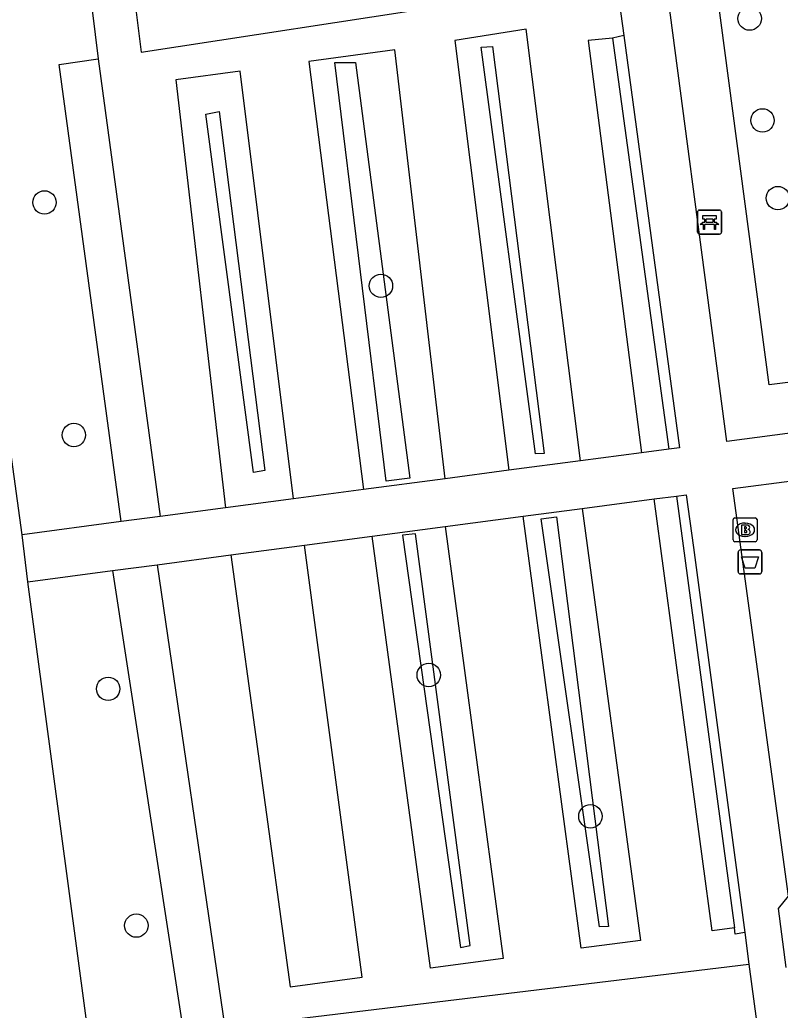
# Model space of a CAD drawing. Extents: x 162157 to 163165, y 378998 to 380775.
# Drawn here: x 162444.14 to 162475.93, y 379927.58 to 379969 of the extents above; entities that cross this region are included whole.
import ezdxf

# ---------------------------------------------------------------- set-up
doc = ezdxf.new("R2010")
doc.units = 0
for name, color, linetype in [('IMGEO_Afvalbak', 7, 'Continuous'), ('IMGEO_Bank', 7, 'Continuous'), ('IMGEO_Boom', 7, 'Continuous'), ('IMGEO_Brandkraan', 7, 'Continuous'), ('IMGEO_Groenvoorziening', 7, 'Continuous'), ('IMGEO_Haag', 7, 'Continuous'), ('IMGEO_Loofbos', 7, 'Continuous'), ('IMGEO_Voetpad_halfverhard', 7, 'Continuous'), ('IMGEO_Voetpad_open', 7, 'Continuous')]:
    doc.layers.add(name, color=color, linetype=linetype)

msp = doc.modelspace()

# ---------------------------------------------------------------- linework, layer by layer
at = {"layer": 'IMGEO_Afvalbak'}
for p, q in [((162474.274, 379946.827), (162475.064, 379946.827)), ((162475.064, 379946.827), (162474.274, 379946.827)), ((162474.174, 379945.927), (162474.174, 379946.727)), ((162474.174, 379946.727), (162474.174, 379945.927)), ((162475.164, 379946.727), (162475.164, 379945.927)), ((162475.164, 379945.927), (162475.164, 379946.727)), ((162475.064, 379945.827), (162474.274, 379945.827)), ((162474.274, 379945.827), (162475.064, 379945.827))]:
    msp.add_line(p, q, dxfattribs=at)
msp.add_lwpolyline([(162474.317, 379946.541), (162475.021, 379946.541), (162474.872, 379946.071), (162474.466, 379946.071), (162474.317, 379946.541)], dxfattribs=at)
for centre, start, end in [((162474.274, 379946.727), 90, 180), ((162474.274, 379946.727), 90, 180), ((162475.064, 379946.727), 0, 90), ((162475.064, 379946.727), 360, 90), ((162474.274, 379945.927), 180, 270), ((162474.274, 379945.927), 180, 270), ((162475.064, 379945.927), 270, 0), ((162475.064, 379945.927), 270, 0)]:
    msp.add_arc(centre, 0.1, start, end, dxfattribs=at)
at = {"layer": 'IMGEO_Bank'}
for p, q in [((162472.478, 379960.115), (162472.478, 379960.956)), ((162472.478, 379960.956), (162472.478, 379960.115)), ((162472.553, 379961.04), (162473.394, 379961.04)), ((162473.394, 379961.04), (162472.553, 379961.04)), ((162473.478, 379960.965), (162473.478, 379960.124)), ((162473.478, 379960.124), (162473.478, 379960.965)), ((162473.175, 379960.438), (162472.782, 379960.438)), ((162472.787, 379960.546), (162472.787, 379960.652)), ((162472.831, 379960.652), (162472.831, 379960.546)), ((162473.119, 379960.658), (162472.837, 379960.658)), ((162472.837, 379960.54), (162473.119, 379960.54)), ((162473.125, 379960.546), (162473.125, 379960.652)), ((162473.169, 379960.652), (162473.169, 379960.546)), ((162473.403, 379960.04), (162472.562, 379960.04)), ((162472.562, 379960.04), (162473.403, 379960.04))]:
    msp.add_line(p, q, dxfattribs=at)
for points in [[(162472.725, 379960.438), (162472.583, 379960.438), (162472.695, 379960.54), (162472.781, 379960.54)], [(162472.781, 379960.658), (162472.695, 379960.658), (162472.695, 379960.819), (162473.258, 379960.819), (162473.258, 379960.658), (162473.175, 379960.658)], [(162472.775, 379960.431), (162472.775, 379960.224), (162472.732, 379960.224), (162472.732, 379960.431)], [(162473.175, 379960.54), (162473.258, 379960.54), (162473.37, 379960.438), (162473.231, 379960.438)], [(162473.225, 379960.431), (162473.225, 379960.224), (162473.181, 379960.224), (162473.181, 379960.431)]]:
    msp.add_lwpolyline(points, dxfattribs=at)
for centre, radius, start, end in [((162472.556, 379960.962), 0.0779, 92.4484, 184.2845), ((162472.556, 379960.962), 0.0779, 92.4484, 184.2845), ((162473.4, 379960.962), 0.0779, 2.4484, 94.2845), ((162473.4, 379960.962), 0.0779, 2.4484, 94.2845), ((162472.725, 379960.431), 0.00671, 2.8957, 87.1043), ((162472.782, 379960.431), 0.00671, 92.8957, 177.1043), ((162472.78, 379960.651), 0.00671, 2.8957, 87.1043), ((162472.78, 379960.547), 0.00671, 272.8957, 357.1043), ((162472.837, 379960.651), 0.00671, 92.8957, 177.1043), ((162472.837, 379960.547), 0.00671, 182.8957, 267.1043), ((162473.119, 379960.651), 0.00671, 2.8957, 87.1043), ((162473.119, 379960.547), 0.00671, 272.8957, 357.1043), ((162473.176, 379960.651), 0.00671, 92.8957, 177.1043), ((162473.176, 379960.547), 0.00671, 182.8957, 267.1043), ((162473.174, 379960.431), 0.00671, 2.8957, 87.1043), ((162473.231, 379960.431), 0.00671, 92.8957, 177.1043), ((162472.556, 379960.118), 0.0779, 182.4484, 274.2845), ((162472.556, 379960.118), 0.0779, 182.4484, 274.2845), ((162473.4, 379960.118), 0.0779, 272.4484, 4.2845), ((162473.4, 379960.118), 0.0779, 272.4484, 4.2845)]:
    msp.add_arc(centre, radius, start, end, dxfattribs=at)
at = {"layer": 'IMGEO_Boom'}
for centre in [(162474.657, 379969.05), (162475.196, 379964.793), (162445.166, 379961.361), (162475.838, 379961.542), (162459.238, 379957.875), (162446.396, 379951.635), (162461.237, 379941.597), (162447.83, 379941.021), (162467.999, 379935.688), (162449.009, 379931.117)]:
    msp.add_circle(centre, 0.489, dxfattribs=at)
at = {"layer": 'IMGEO_Brandkraan'}
for p, q in [((162473.965, 379947.245), (162473.965, 379948.097)), ((162474.04, 379948.171), (162474.892, 379948.171)), ((162474.966, 379948.097), (162474.966, 379947.245)), ((162474.453, 379947.951), (162474.478, 379947.951)), ((162474.476, 379947.391), (162474.451, 379947.391)), ((162474.892, 379947.171), (162474.04, 379947.171))]:
    msp.add_line(p, q, dxfattribs=at)
for points in [[(162473.965, 379947.245), (162473.965, 379948.097)], [(162474.04, 379948.171), (162474.892, 379948.171)], [(162474.966, 379948.097), (162474.966, 379947.245)], [(162474.313, 379947.871), (162474.313, 379947.471), (162474.526, 379947.471)], [(162474.544, 379947.871), (162474.313, 379947.871)], [(162474.492, 379947.79), (162474.438, 379947.79), (162474.438, 379947.714)], [(162474.438, 379947.714), (162474.491, 379947.714)], [(162474.5, 379947.638), (162474.438, 379947.638), (162474.438, 379947.557)], [(162474.438, 379947.557), (162474.5, 379947.557)], [(162474.892, 379947.171), (162474.04, 379947.171)]]:
    msp.add_lwpolyline(points, dxfattribs=at)
for centre, radius, start, end in [((162474.042, 379948.095), 0.0765, 91.552, 178.448), ((162474.042, 379948.095), 0.0765, 91.552, 178.448), ((162474.89, 379948.095), 0.0765, 1.552, 88.448), ((162474.89, 379948.095), 0.0765, 1.552, 88.448), ((162474.493, 379947.752), 0.0379, 267.8285, 90.9355), ((162474.501, 379947.597), 0.0404, 269.8759, 90.5077), ((162474.548, 379947.726), 0.145, 59.4692, 91.5367), ((162474.573, 379947.773), 0.0922, 285.5137, 58.1501), ((162474.578, 379947.581), 0.105, 301.3115, 78.989), ((162474.042, 379947.247), 0.0765, 181.552, 268.448), ((162474.042, 379947.247), 0.0765, 181.552, 268.448), ((162474.532, 379947.722), 0.251, 268.6676, 293.5347), ((162474.89, 379947.247), 0.0765, 271.552, 358.448), ((162474.89, 379947.247), 0.0765, 271.552, 358.448)]:
    msp.add_arc(centre, radius, start, end, dxfattribs=at)
for centre, major_axis, ratio, start_param, end_param in [((162474.452, 379947.671), (-0.387, 0.002), 0.722429, 4.712389, 7.853982), ((162474.477, 379947.671), (-0.39, 0.002), 0.717154, 1.570796, 4.712389)]:
    msp.add_ellipse(centre, major_axis=major_axis, ratio=ratio, start_param=start_param, end_param=end_param, dxfattribs=at)
at = {"layer": 'IMGEO_Groenvoorziening'}
for points in [[(162448.8, 379970.967), (162448.847, 379970.566), (162449.213, 379967.64), (162462.136, 379969.626), (162468.562, 379970.613), (162469.08, 379970.673)], [(162446.998, 379970.729), (162447.044, 379970.32), (162447.414, 379967.364)], [(162467.578, 379950.555), (162465.31, 379968.612), (162462.323, 379968.137), (162464.581, 379950.159)], [(162469.395, 379968.345), (162468.918, 379968.237)], [(162468.918, 379968.237), (162467.899, 379968.134), (162470.13, 379950.893)], [(162468.918, 379968.237), (162471.278, 379951.045)], [(162461.918, 379949.806), (162459.822, 379967.739), (162456.229, 379967.249), (162458.504, 379949.354)], [(162448.369, 379948.013), (162445.78, 379967.136), (162447.414, 379967.364)], [(162447.414, 379967.364), (162450.004, 379948.229)], [(162455.577, 379948.967), (162453.346, 379966.856), (162450.656, 379966.489), (162452.741, 379948.592)], [(162474.024, 379931.018), (162473.094, 379930.895), (162470.659, 379948.96)], [(162471.596, 379949.084), (162474.024, 379931.018)], [(162467.655, 379948.563), (162470.09, 379930.497), (162467.618, 379930.169), (162465.183, 379948.236)], [(162461.92, 379947.804), (162464.354, 379929.736), (162461.308, 379929.335), (162458.872, 379947.401)], [(162452.959, 379946.619), (162455.435, 379928.556), (162458.454, 379928.955), (162456.036, 379947.026)], [(162448.017, 379945.964), (162450.986, 379926.639), (162452.716, 379926.854)], [(162449.878, 379946.211), (162452.716, 379926.854)], [(162474.453, 379930.822), (162474.058, 379930.764), (162474.024, 379931.018)], [(162452.716, 379926.854), (162474.628, 379929.51)]]:
    msp.add_lwpolyline(points, dxfattribs=at)
at = {"layer": 'IMGEO_Haag'}
for points in [[(162466.059, 379950.861), (162465.698, 379950.841), (162463.425, 379967.851), (162463.908, 379967.886), (162466.059, 379950.861)], [(162460.446, 379949.829), (162459.462, 379949.701), (162457.311, 379967.208), (162458.178, 379967.208), (162460.446, 379949.829)], [(162451.91, 379965.05), (162452.473, 379965.16), (162454.382, 379950.151), (162453.905, 379950.06), (162451.91, 379965.05)], [(162468.748, 379931.077), (162468.376, 379931.059), (162465.941, 379948.123), (162466.578, 379948.216), (162468.748, 379931.077)], [(162460.678, 379947.504), (162460.133, 379947.44), (162462.563, 379930.2), (162462.973, 379930.28), (162460.678, 379947.504)]]:
    msp.add_lwpolyline(points, dxfattribs=at)
at = {"layer": 'IMGEO_Loofbos'}
msp.add_lwpolyline([(162517.376, 379958.968), (162475.476, 379953.729), (162472.775, 379974.136)], dxfattribs=at)
at = {"layer": 'IMGEO_Voetpad_halfverhard'}
for points in [[(162517.664, 379957.159), (162473.706, 379951.366), (162470.727, 379973.849)], [(162469.08, 379970.673), (162469.395, 379968.345)], [(162469.395, 379968.345), (162471.726, 379951.104), (162471.278, 379951.045)], [(162471.278, 379951.045), (162470.13, 379950.893)], [(162467.578, 379950.555), (162464.581, 379950.159)], [(162470.13, 379950.893), (162467.578, 379950.555)], [(162464.581, 379950.159), (162461.918, 379949.806)], [(162461.918, 379949.806), (162458.504, 379949.354)], [(162476.184, 379929.366), (162475.865, 379931.835), (162476.289, 379932.342), (162473.949, 379949.393), (162476.531, 379949.734)], [(162458.504, 379949.354), (162455.577, 379948.967)], [(162455.577, 379948.967), (162452.741, 379948.592)], [(162467.655, 379948.563), (162470.659, 379948.96)], [(162470.659, 379948.96), (162471.596, 379949.084)], [(162471.596, 379949.084), (162472.009, 379949.139), (162472.304, 379946.928), (162474.453, 379930.822)], [(162452.741, 379948.592), (162450.004, 379948.229)], [(162465.183, 379948.236), (162467.655, 379948.563)], [(162448.369, 379948.013), (162444.228, 379947.465)], [(162450.004, 379948.229), (162448.369, 379948.013)], [(162461.92, 379947.804), (162465.183, 379948.236)], [(162458.872, 379947.401), (162461.92, 379947.804)], [(162456.036, 379947.026), (162458.872, 379947.401)], [(162452.959, 379946.619), (162456.036, 379947.026)], [(162449.878, 379946.211), (162452.959, 379946.619)], [(162444.47, 379945.495), (162448.017, 379945.964)], [(162448.017, 379945.964), (162449.878, 379946.211)], [(162474.453, 379930.822), (162474.628, 379929.51)], [(162474.628, 379929.51), (162475.141, 379925.666)]]:
    msp.add_lwpolyline(points, dxfattribs=at)
at = {"layer": 'IMGEO_Voetpad_open'}
for points in [[(162444.228, 379947.465), (162441.532, 379967.079)], [(162444.47, 379945.495), (162444.228, 379947.465)], [(162447.234, 379924.846), (162444.47, 379945.495)]]:
    msp.add_lwpolyline(points, dxfattribs=at)

doc.saveas('drawing.dxf')
